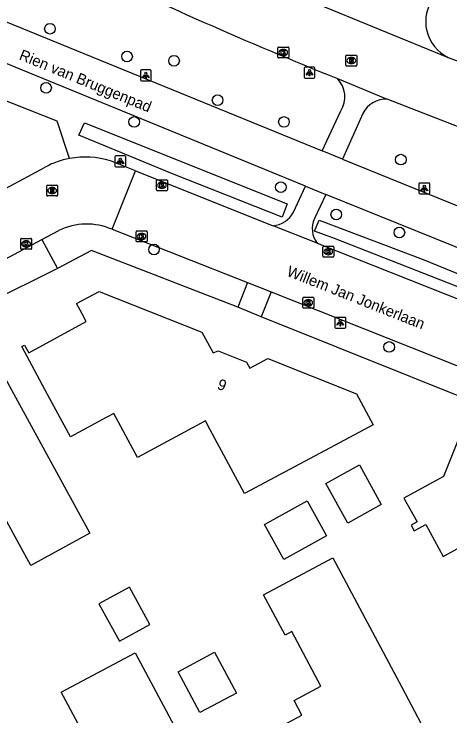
# Model space of a CAD drawing. Extents: x 157321 to 158827, y 386650 to 388532.
# Drawn here: x 158149.7 to 158189.8, y 387285.7 to 387350.1 of the extents above; entities that cross this region are included whole.
import ezdxf

# ---------------------------------------------------------------- set-up
doc = ezdxf.new("R2010")
doc.units = 0
for name, color, linetype in [('IMGEO_Berm_groen', 7, 'Continuous'), ('IMGEO_Boom', 7, 'Continuous'), ('IMGEO_Fietspad_gesloten', 7, 'Continuous'), ('IMGEO_Fietspad_halfverhard', 7, 'Continuous'), ('IMGEO_Greppel_droge_sloot', 7, 'Continuous'), ('IMGEO_Groenvoorziening', 7, 'Continuous'), ('IMGEO_Kolk', 7, 'Continuous'), ('IMGEO_Lichtpunt', 7, 'Continuous'), ('IMGEO_Openbare_ruimte_label', 7, 'Continuous'), ('IMGEO_Pand', 7, 'Continuous'), ('IMGEO_Pand_nummerreeks', 7, 'Continuous'), ('IMGEO_Rijbaan_lokaal_gesloten', 7, 'Continuous'), ('IMGEO_Rioolput', 7, 'Continuous'), ('IMGEO_Voetpad_open', 7, 'Continuous')]:
    doc.layers.add(name, color=color, linetype=linetype)

msp = doc.modelspace()

# ---------------------------------------------------------------- linework, layer by layer
at = {"layer": 'IMGEO_Berm_groen'}
msp.add_lwpolyline([(158154.831, 387336.882), (158153.68, 387340.292), (158123.02, 387352.451), (158070.149, 387381.518), (158062.384, 387385.787)], dxfattribs=at)
at = {"layer": 'IMGEO_Boom'}
for centre in [(158153.031, 387348.784), (158160.108, 387346.24), (158164.42, 387345.847), (158152.674, 387343.362), (158168.42, 387342.234), (158160.76, 387340.236), (158174.509, 387340.236), (158185.241, 387336.774), (158174.223, 387334.247), (158179.314, 387331.738), (158185.107, 387330.092), (158162.582, 387328.527), (158184.177, 387319.591)]:
    msp.add_circle(centre, 0.489, dxfattribs=at)
at = {"layer": 'IMGEO_Fietspad_gesloten'}
for points in [[(158075.144, 387386.54), (158119.198, 387362.166), (158123.042, 387360.263), (158125.75, 387359.161), (158134.371, 387355.421), (158178.012, 387337.588)], [(158176.498, 387334.345), (158149.829, 387345.265), (158132.741, 387352.366), (158124.471, 387355.87)], [(158179.894, 387336.819), (158178.012, 387337.588)], [(158179.894, 387336.819), (158196.427, 387330.121), (158233.586, 387314.953), (158272.994, 387299.418), (158274.047, 387299.005), (158289.751, 387292.854)], [(158176.498, 387334.345), (158178.354, 387333.585)], [(158224.046, 387315.044), (158195.029, 387326.837), (158178.354, 387333.585)]]:
    msp.add_lwpolyline(points, dxfattribs=at)
at = {"layer": 'IMGEO_Fietspad_halfverhard'}
for points in [[(158178.012, 387337.588), (158179.732, 387341.242)], [(158181.754, 387341.023), (158179.894, 387336.819)], [(158175.392, 387331.961), (158176.498, 387334.345)], [(158178.354, 387333.585), (158177.312, 387331.364)]]:
    msp.add_lwpolyline(points, dxfattribs=at)
for centre, radius, start, end in [((158177.669, 387342.528), 2.431, 328.05815, 43.85545), ((158183.919, 387339.893), 2.442, 88.48683, 152.43752), ((158173.316, 387333.05), 2.344, 274.71122, 332.3171), ((158179.279, 387330.449), 2.169, 155.06162, 218.05978)]:
    msp.add_arc(centre, radius, start, end, dxfattribs=at)
at = {"layer": 'IMGEO_Greppel_droge_sloot'}
for points in [[(158156.205, 387340.147), (158174.821, 387332.734), (158174.363, 387331.489), (158164.277, 387335.479), (158155.693, 387339.03), (158156.205, 387340.147)], [(158187.304, 387327.627), (158220.325, 387314.118), (158222.485, 387313.349), (158222.156, 387312.434), (158211.722, 387316.644), (158201.765, 387320.671), (158189.611, 387325.448), (158179.141, 387329.549), (158177.31, 387330.226), (158177.749, 387331.214), (158187.304, 387327.627)]]:
    msp.add_lwpolyline(points, dxfattribs=at)
at = {"layer": 'IMGEO_Groenvoorziening'}
for points in [[(158170.279, 387323.24), (158156.835, 387328.445), (158153.727, 387326.8)], [(158200.048, 387311.279), (158172.43, 387322.36)]]:
    msp.add_lwpolyline(points, dxfattribs=at)
at = {"layer": 'IMGEO_Kolk'}
for p, q in [((158174.025, 387347.105), (158174.877, 387347.105)), ((158173.95, 387346.179), (158173.95, 387347.031)), ((158174.438, 387346.885), (158174.463, 387346.885)), ((158174.951, 387347.031), (158174.951, 387346.179)), ((158174.877, 387346.105), (158174.025, 387346.105)), ((158174.461, 387346.325), (158174.436, 387346.325)), ((158162.808, 387333.995), (158162.808, 387334.847)), ((158162.883, 387334.921), (158163.735, 387334.921)), ((158163.809, 387334.847), (158163.809, 387333.995)), ((158163.296, 387334.701), (158163.321, 387334.701)), ((158163.735, 387333.921), (158162.883, 387333.921)), ((158163.319, 387334.141), (158163.294, 387334.141)), ((158160.944, 387329.304), (158160.944, 387330.156)), ((158161.019, 387330.23), (158161.871, 387330.23)), ((158161.432, 387330.01), (158161.457, 387330.01)), ((158161.945, 387330.156), (158161.945, 387329.304)), ((158150.346, 387328.622), (158150.346, 387329.474)), ((158150.421, 387329.548), (158151.273, 387329.548)), ((158150.834, 387329.328), (158150.859, 387329.328)), ((158151.347, 387329.474), (158151.347, 387328.622)), ((158161.871, 387329.23), (158161.019, 387329.23)), ((158161.455, 387329.45), (158161.43, 387329.45)), ((158151.273, 387328.548), (158150.421, 387328.548)), ((158150.857, 387328.768), (158150.832, 387328.768)), ((158178.081, 387327.905), (158178.081, 387328.757)), ((158178.156, 387328.831), (158179.008, 387328.831)), ((158178.569, 387328.611), (158178.594, 387328.611)), ((158179.082, 387328.757), (158179.082, 387327.905)), ((158179.008, 387327.831), (158178.156, 387327.831)), ((158178.592, 387328.051), (158178.567, 387328.051)), ((158176.244, 387323.222), (158176.244, 387324.074)), ((158176.319, 387324.148), (158177.171, 387324.148)), ((158176.732, 387323.928), (158176.757, 387323.928)), ((158177.245, 387324.074), (158177.245, 387323.222)), ((158176.755, 387323.368), (158176.73, 387323.368)), ((158177.171, 387323.148), (158176.319, 387323.148))]:
    msp.add_line(p, q, dxfattribs=at)
for points in [[(158174.025, 387347.105), (158174.877, 387347.105)], [(158173.95, 387346.179), (158173.95, 387347.031)], [(158174.271, 387346.805), (158174.394, 387346.805), (158174.394, 387346.654), (158174.524, 387346.805), (158174.688, 387346.805), (158174.542, 387346.654), (158174.695, 387346.405), (158174.543, 387346.405), (158174.458, 387346.569), (158174.394, 387346.502), (158174.394, 387346.405), (158174.271, 387346.405), (158174.271, 387346.805)], [(158174.951, 387347.031), (158174.951, 387346.179)], [(158174.877, 387346.105), (158174.025, 387346.105)], [(158162.808, 387333.995), (158162.808, 387334.847)], [(158162.883, 387334.921), (158163.735, 387334.921)], [(158163.809, 387334.847), (158163.809, 387333.995)], [(158163.129, 387334.621), (158163.252, 387334.621), (158163.252, 387334.47), (158163.382, 387334.621), (158163.546, 387334.621), (158163.4, 387334.47), (158163.553, 387334.221), (158163.401, 387334.221), (158163.316, 387334.385), (158163.252, 387334.318), (158163.252, 387334.221), (158163.129, 387334.221), (158163.129, 387334.621)], [(158163.735, 387333.921), (158162.883, 387333.921)], [(158160.944, 387329.304), (158160.944, 387330.156)], [(158161.019, 387330.23), (158161.871, 387330.23)], [(158161.265, 387329.93), (158161.388, 387329.93), (158161.388, 387329.779), (158161.518, 387329.93), (158161.682, 387329.93), (158161.536, 387329.779), (158161.689, 387329.53), (158161.537, 387329.53), (158161.452, 387329.694), (158161.388, 387329.627), (158161.388, 387329.53), (158161.265, 387329.53), (158161.265, 387329.93)], [(158161.945, 387330.156), (158161.945, 387329.304)], [(158150.346, 387328.622), (158150.346, 387329.474)], [(158150.421, 387329.548), (158151.273, 387329.548)], [(158150.667, 387329.248), (158150.79, 387329.248), (158150.79, 387329.097), (158150.92, 387329.248), (158151.084, 387329.248), (158150.938, 387329.097), (158151.091, 387328.848), (158150.939, 387328.848), (158150.854, 387329.012), (158150.79, 387328.945), (158150.79, 387328.848), (158150.667, 387328.848), (158150.667, 387329.248)], [(158151.347, 387329.474), (158151.347, 387328.622)], [(158161.871, 387329.23), (158161.019, 387329.23)], [(158151.273, 387328.548), (158150.421, 387328.548)], [(158178.081, 387327.905), (158178.081, 387328.757)], [(158178.156, 387328.831), (158179.008, 387328.831)], [(158178.402, 387328.531), (158178.525, 387328.531), (158178.525, 387328.38), (158178.655, 387328.531), (158178.819, 387328.531), (158178.673, 387328.38), (158178.826, 387328.131), (158178.674, 387328.131), (158178.589, 387328.295), (158178.525, 387328.228), (158178.525, 387328.131), (158178.402, 387328.131), (158178.402, 387328.531)], [(158179.082, 387328.757), (158179.082, 387327.905)], [(158179.008, 387327.831), (158178.156, 387327.831)], [(158176.244, 387323.222), (158176.244, 387324.074)], [(158176.319, 387324.148), (158177.171, 387324.148)], [(158177.245, 387324.074), (158177.245, 387323.222)], [(158176.565, 387323.848), (158176.688, 387323.848), (158176.688, 387323.697), (158176.818, 387323.848), (158176.982, 387323.848), (158176.836, 387323.697), (158176.989, 387323.448), (158176.837, 387323.448), (158176.752, 387323.612), (158176.688, 387323.545), (158176.688, 387323.448), (158176.565, 387323.448), (158176.565, 387323.848)], [(158177.171, 387323.148), (158176.319, 387323.148)]]:
    msp.add_lwpolyline(points, dxfattribs=at)
for centre, start, end in [((158174.027, 387347.029), 91.55205, 178.44795), ((158174.027, 387347.029), 91.55205, 178.44795), ((158174.875, 387347.029), 1.55205, 88.44795), ((158174.875, 387347.029), 1.55205, 88.44795), ((158174.027, 387346.181), 181.55205, 268.44795), ((158174.027, 387346.181), 181.55205, 268.44795), ((158174.875, 387346.181), 271.55205, 358.44795), ((158174.875, 387346.181), 271.55205, 358.44795), ((158162.885, 387334.845), 91.55205, 178.44795), ((158162.885, 387334.845), 91.55205, 178.44795), ((158163.733, 387334.845), 1.55205, 88.44795), ((158163.733, 387334.845), 1.55205, 88.44795), ((158162.885, 387333.997), 181.55205, 268.44795), ((158162.885, 387333.997), 181.55205, 268.44795), ((158163.733, 387333.997), 271.55205, 358.44795), ((158163.733, 387333.997), 271.55205, 358.44795), ((158161.021, 387330.154), 91.55205, 178.44795), ((158161.021, 387330.154), 91.55205, 178.44795), ((158161.869, 387330.154), 1.55205, 88.44795), ((158161.869, 387330.154), 1.55205, 88.44795), ((158150.423, 387329.472), 91.55205, 178.44795), ((158150.423, 387329.472), 91.55205, 178.44795), ((158151.271, 387329.472), 1.55205, 88.44795), ((158151.271, 387329.472), 1.55205, 88.44795), ((158161.021, 387329.306), 181.55205, 268.44795), ((158161.021, 387329.306), 181.55205, 268.44795), ((158161.869, 387329.306), 271.55205, 358.44795), ((158161.869, 387329.306), 271.55205, 358.44795), ((158150.423, 387328.624), 181.55205, 268.44795), ((158150.423, 387328.624), 181.55205, 268.44795), ((158151.271, 387328.624), 271.55205, 358.44795), ((158151.271, 387328.624), 271.55205, 358.44795), ((158178.158, 387328.755), 91.55205, 178.44795), ((158178.158, 387328.755), 91.55205, 178.44795), ((158179.006, 387328.755), 1.55205, 88.44795), ((158179.006, 387328.755), 1.55205, 88.44795), ((158178.158, 387327.907), 181.55205, 268.44795), ((158178.158, 387327.907), 181.55205, 268.44795), ((158179.006, 387327.907), 271.55205, 358.44795), ((158179.006, 387327.907), 271.55205, 358.44795), ((158176.321, 387324.072), 91.55205, 178.44795), ((158176.321, 387324.072), 91.55205, 178.44795), ((158177.169, 387324.072), 1.55205, 88.44795), ((158177.169, 387324.072), 1.55205, 88.44795), ((158176.321, 387323.224), 181.55205, 268.44795), ((158176.321, 387323.224), 181.55205, 268.44795), ((158177.169, 387323.224), 271.55205, 358.44795), ((158177.169, 387323.224), 271.55205, 358.44795)]:
    msp.add_arc(centre, 0.0765, start, end, dxfattribs=at)
for centre, major_axis, ratio, start_param, end_param in [((158174.437, 387346.605), (-0.387, 0.002), 0.722429, 4.712389, 7.853982), ((158174.462, 387346.605), (-0.39, 0.002), 0.717154, 1.570796, 4.712389), ((158163.295, 387334.421), (-0.387, 0.002), 0.722429, 4.712389, 7.853982), ((158163.32, 387334.421), (-0.39, 0.002), 0.717154, 1.570796, 4.712389), ((158161.431, 387329.73), (-0.387, 0.002), 0.722429, 4.712389, 7.853982), ((158161.456, 387329.73), (-0.39, 0.002), 0.717154, 1.570796, 4.712389), ((158150.833, 387329.048), (-0.387, 0.002), 0.722429, 4.712389, 7.853982), ((158150.858, 387329.048), (-0.39, 0.002), 0.717154, 1.570796, 4.712389), ((158178.568, 387328.331), (-0.387, 0.002), 0.722429, 4.712389, 7.853982), ((158178.593, 387328.331), (-0.39, 0.002), 0.717154, 1.570796, 4.712389), ((158176.731, 387323.648), (-0.387, 0.002), 0.722429, 4.712389, 7.853982), ((158176.756, 387323.648), (-0.39, 0.002), 0.717154, 1.570796, 4.712389)]:
    msp.add_ellipse(centre, major_axis=major_axis, ratio=ratio, start_param=start_param, end_param=end_param, dxfattribs=at)
at = {"layer": 'IMGEO_Lichtpunt'}
for p, q in [((158176.356, 387345.155), (158176.356, 387344.348)), ((158176.356, 387345.155), (158176.356, 387344.348)), ((158177.258, 387345.25), (158176.45, 387345.25)), ((158177.258, 387345.25), (158176.45, 387345.25)), ((158177.352, 387344.348), (158177.352, 387345.155)), ((158177.352, 387344.348), (158177.352, 387345.155)), ((158161.334, 387344.905), (158161.334, 387344.098)), ((158161.334, 387344.905), (158161.334, 387344.098)), ((158162.236, 387345), (158161.428, 387345)), ((158162.236, 387345), (158161.428, 387345)), ((158162.33, 387344.098), (158162.33, 387344.905)), ((158162.33, 387344.098), (158162.33, 387344.905)), ((158161.428, 387344.004), (158162.236, 387344.004)), ((158161.428, 387344.004), (158162.236, 387344.004)), ((158176.45, 387344.254), (158177.258, 387344.254)), ((158176.45, 387344.254), (158177.258, 387344.254)), ((158158.994, 387337.021), (158158.994, 387336.214)), ((158158.994, 387337.021), (158158.994, 387336.214)), ((158159.896, 387337.116), (158159.088, 387337.116)), ((158159.896, 387337.116), (158159.088, 387337.116)), ((158159.99, 387336.214), (158159.99, 387337.021)), ((158159.99, 387336.214), (158159.99, 387337.021)), ((158159.088, 387336.12), (158159.896, 387336.12)), ((158159.088, 387336.12), (158159.896, 387336.12)), ((158186.896, 387334.535), (158186.896, 387333.728)), ((158186.896, 387334.535), (158186.896, 387333.728)), ((158187.798, 387334.63), (158186.99, 387334.63)), ((158187.798, 387334.63), (158186.99, 387334.63)), ((158187.892, 387333.728), (158187.892, 387334.535)), ((158187.892, 387333.728), (158187.892, 387334.535)), ((158186.99, 387333.634), (158187.798, 387333.634)), ((158186.99, 387333.634), (158187.798, 387333.634)), ((158179.183, 387322.211), (158179.183, 387321.404)), ((158179.183, 387322.211), (158179.183, 387321.404)), ((158180.085, 387322.306), (158179.277, 387322.306)), ((158180.085, 387322.306), (158179.277, 387322.306)), ((158180.179, 387321.404), (158180.179, 387322.211)), ((158180.179, 387321.404), (158180.179, 387322.211)), ((158179.277, 387321.31), (158180.085, 387321.31)), ((158179.277, 387321.31), (158180.085, 387321.31))]:
    msp.add_line(p, q, dxfattribs=at)
for points in [[(158161.708, 387344.569), (158161.747, 387344.541), (158161.559, 387344.279), (158161.521, 387344.306), (158161.708, 387344.569)], [(158161.81, 387344.521), (158161.857, 387344.521), (158161.857, 387344.199), (158161.81, 387344.199), (158161.81, 387344.521)], [(158161.92, 387344.541), (158161.958, 387344.568), (158162.145, 387344.306), (158162.106, 387344.278), (158161.92, 387344.541)], [(158176.73, 387344.819), (158176.769, 387344.791), (158176.581, 387344.529), (158176.543, 387344.556), (158176.73, 387344.819)], [(158176.832, 387344.771), (158176.879, 387344.771), (158176.879, 387344.449), (158176.832, 387344.449), (158176.832, 387344.771)], [(158176.942, 387344.791), (158176.98, 387344.818), (158177.167, 387344.556), (158177.128, 387344.528), (158176.942, 387344.791)], [(158159.368, 387336.685), (158159.407, 387336.657), (158159.219, 387336.395), (158159.181, 387336.422), (158159.368, 387336.685)], [(158159.47, 387336.637), (158159.517, 387336.637), (158159.517, 387336.315), (158159.47, 387336.315), (158159.47, 387336.637)], [(158159.58, 387336.657), (158159.618, 387336.684), (158159.805, 387336.422), (158159.766, 387336.394), (158159.58, 387336.657)], [(158187.27, 387334.199), (158187.309, 387334.171), (158187.121, 387333.909), (158187.083, 387333.936), (158187.27, 387334.199)], [(158187.482, 387334.171), (158187.52, 387334.198), (158187.707, 387333.936), (158187.668, 387333.908), (158187.482, 387334.171)], [(158187.372, 387334.151), (158187.419, 387334.151), (158187.419, 387333.829), (158187.372, 387333.829), (158187.372, 387334.151)], [(158179.557, 387321.875), (158179.596, 387321.847), (158179.408, 387321.585), (158179.37, 387321.612), (158179.557, 387321.875)], [(158179.659, 387321.827), (158179.706, 387321.827), (158179.706, 387321.505), (158179.659, 387321.505), (158179.659, 387321.827)], [(158179.769, 387321.847), (158179.807, 387321.874), (158179.994, 387321.612), (158179.955, 387321.584), (158179.769, 387321.847)]]:
    msp.add_lwpolyline(points, dxfattribs=at)
for centre in [(158161.833, 387344.703), (158176.855, 387344.953), (158159.493, 387336.819), (158187.395, 387334.333), (158179.682, 387322.009)]:
    msp.add_circle(centre, 0.0994, dxfattribs=at)
for centre, start, end in [((158176.45, 387345.155), 90, 180), ((158176.45, 387345.155), 90, 180), ((158177.258, 387345.155), 0, 90), ((158177.258, 387345.155), 0, 90), ((158161.428, 387344.905), 90, 180), ((158161.428, 387344.905), 90, 180), ((158162.236, 387344.905), 0, 90), ((158162.236, 387344.905), 0, 90), ((158161.428, 387344.098), 180, 270), ((158161.428, 387344.098), 180, 270), ((158162.236, 387344.098), 270, 0), ((158162.236, 387344.098), 270, 360), ((158176.45, 387344.348), 180, 270), ((158176.45, 387344.348), 180, 270), ((158177.258, 387344.348), 270, 0), ((158177.258, 387344.348), 270, 360), ((158159.088, 387337.021), 90, 180), ((158159.088, 387337.021), 90, 180), ((158159.896, 387337.021), 0, 90), ((158159.896, 387337.021), 0, 90), ((158159.088, 387336.214), 180, 270), ((158159.088, 387336.214), 180, 270), ((158159.896, 387336.214), 270, 0), ((158159.896, 387336.214), 270, 360), ((158186.99, 387334.535), 90, 180), ((158186.99, 387334.535), 90, 180), ((158187.798, 387334.535), 0, 90), ((158187.798, 387334.535), 0, 90), ((158186.99, 387333.728), 180, 270), ((158186.99, 387333.728), 180, 270), ((158187.798, 387333.728), 270, 0), ((158187.798, 387333.728), 270, 360), ((158179.277, 387322.211), 90, 180), ((158179.277, 387322.211), 90, 180), ((158180.085, 387322.211), 0, 90), ((158180.085, 387322.211), 0, 90), ((158179.277, 387321.404), 180, 270), ((158179.277, 387321.404), 180, 270), ((158180.085, 387321.404), 270, 0), ((158180.085, 387321.404), 270, 360)]:
    msp.add_arc(centre, 0.0946, start, end, dxfattribs=at)
at = {"layer": 'IMGEO_Pand'}
for points in [[(158167.753, 387311.991), (158167.319, 387312.803), (158161.069, 387309.433), (158158.9, 387313.489), (158158.184, 387313.103), (158154.907, 387311.336), (158152.816, 387315.215), (158150.443, 387319.616), (158150.696, 387319.766), (158151.102, 387319.049), (158156.36, 387321.925), (158155.984, 387322.628), (158155.474, 387323.582), (158157.542, 387324.686), (158166.988, 387320.948), (158168.02, 387319.037), (158168.467, 387319.243), (158171.074, 387318.202), (158171.391, 387317.634), (158173.045, 387318.527), (158181.181, 387315.276), (158182.695, 387312.457), (158178.287, 387310.099), (158170.884, 387306.138), (158167.753, 387311.991)], [(158143.144, 387314.652), (158144.766, 387315.511), (158143.388, 387318.064), (158147.094, 387320.052), (158149.492, 387315.665), (158155.619, 387304.455), (158156.69, 387302.496), (158151.259, 387299.527), (158150.188, 387301.486), (158146.779, 387307.725)], [(158203.483, 387306.446), (158203.112, 387305.513), (158201.15, 387306.291), (158197.986, 387307.545), (158198.358, 387308.486), (158190.685, 387311.518), (158189.153, 387307.696), (158185.52, 387305.721), (158186.728, 387303.535), (158186.195, 387303.228), (158186.474, 387302.714), (158187.529, 387303.287), (158189.116, 387300.367), (158192.433, 387302.167), (158193.515, 387300.122), (158195.529, 387296.309), (158198.42, 387297.878), (158201.372, 387292.438), (158212.072, 387298.205), (158213.734, 387302.382), (158203.483, 387306.446)], [(158178.358, 387307.067), (158181.443, 387308.772), (158183.45, 387305.141), (158180.364, 387303.436), (158178.358, 387307.067)], [(158172.737, 387303.306), (158176.642, 387305.464), (158178.421, 387302.246), (158174.516, 387300.088), (158172.737, 387303.306)], [(158177.911, 387288.455), (158175.23, 387293.485), (158174.613, 387293.156), (158172.641, 387296.857), (158179.002, 387300.247), (158185.321, 387288.375), (158187.67, 387283.961), (158181.141, 387280.472), (158181.85, 387279.162), (158176.566, 387276.312), (158174.214, 387280.725), (158172.528, 387283.889), (158176.149, 387285.818), (158175.444, 387287.14), (158177.911, 387288.455)], [(158160.338, 387297.546), (158157.516, 387296.015), (158159.405, 387292.597), (158162.201, 387294.115), (158160.338, 387297.546)], [(158160.846, 387291.527), (158167.986, 387278.187), (158170.346, 387273.778), (158166.37, 387271.658), (158164.586, 387275.024), (158163.503, 387277.068), (158160.952, 387275.692), (158161.366, 387274.955), (158158.116, 387273.167), (158158.228, 387272.942), (158156.592, 387272.05), (158156.49, 387272.276), (158154.655, 387271.321), (158152.296, 387275.73), (158150.449, 387279.18), (158156.895, 387282.63), (158154.073, 387287.902), (158160.846, 387291.527)], [(158164.785, 387289.793), (158168.149, 387291.593), (158170.159, 387287.838), (158166.795, 387286.038), (158164.785, 387289.793)]]:
    msp.add_lwpolyline(points, dxfattribs=at)
at = {"layer": 'IMGEO_Rijbaan_lokaal_gesloten'}
for points in [[(158177.05, 387351.287), (158177.054, 387351.276), (158189.578, 387346.158)], [(158189.578, 387346.158), (158220.958, 387334.445)], [(158179.422, 387344.213), (158179.953, 387344), (158183.983, 387342.334)], [(158222.09, 387328.153), (158220.759, 387328.558), (158195.012, 387338.047), (158183.983, 387342.334)], [(158160.877, 387335.746), (158158.586, 387336.658)], [(158137.912, 387328.21), (158138.054, 387328.286), (158152.584, 387336.084)], [(158158.741, 387330.384), (158160.877, 387335.746)], [(158160.877, 387335.746), (158173.509, 387330.714)], [(158158.741, 387330.384), (158171.172, 387325.505)], [(158177.571, 387329.112), (158173.509, 387330.714)], [(158152.294, 387329.436), (158153.833, 387330.275)], [(158145.933, 387326.059), (158152.294, 387329.436)], [(158177.571, 387329.112), (158217.018, 387313.487)], [(158171.172, 387325.505), (158173.33, 387324.641)], [(158173.33, 387324.641), (158201.008, 387313.673)]]:
    msp.add_lwpolyline(points, dxfattribs=at)
for centre, radius, start, end in [((158331.565, 387722.313), 407.562, 244.34565, 248.08065), ((158191.178, 387349.442), 3.653, 142.61541, 244.03157), ((158156.272, 387329.262), 7.755, 100.70879, 118.3952), ((158156.26, 387329.255), 7.76, 72.55876, 100.61351), ((158156.407, 387324.919), 5.943, 66.87532, 115.66919)]:
    msp.add_arc(centre, radius, start, end, dxfattribs=at)
at = {"layer": 'IMGEO_Rioolput'}
for p, q in [((158180.199, 387345.436), (158180.199, 387346.288)), ((158180.274, 387346.362), (158181.126, 387346.362)), ((158180.687, 387346.142), (158180.712, 387346.142)), ((158181.2, 387346.288), (158181.2, 387345.436)), ((158181.126, 387345.362), (158180.274, 387345.362)), ((158180.71, 387345.582), (158180.685, 387345.582)), ((158152.73, 387333.513), (158152.73, 387334.365)), ((158152.805, 387334.439), (158153.657, 387334.439)), ((158153.218, 387334.219), (158153.243, 387334.219)), ((158153.731, 387334.365), (158153.731, 387333.513)), ((158153.241, 387333.659), (158153.216, 387333.659)), ((158153.657, 387333.439), (158152.805, 387333.439))]:
    msp.add_line(p, q, dxfattribs=at)
for points in [[(158180.199, 387345.436), (158180.199, 387346.288)], [(158180.274, 387346.362), (158181.126, 387346.362)], [(158180.788, 387346.06), (158180.536, 387346.062), (158180.536, 387345.662)], [(158180.536, 387345.662), (158180.66, 387345.662), (158180.66, 387345.824), (158180.671, 387345.824)], [(158180.714, 387345.981), (158180.66, 387345.981), (158180.66, 387345.9)], [(158180.66, 387345.9), (158180.712, 387345.9)], [(158180.718, 387345.795), (158180.789, 387345.662), (158180.929, 387345.662), (158180.864, 387345.788)], [(158181.2, 387346.288), (158181.2, 387345.436)], [(158181.126, 387345.362), (158180.274, 387345.362)], [(158152.73, 387333.513), (158152.73, 387334.365)], [(158152.805, 387334.439), (158153.657, 387334.439)], [(158153.731, 387334.365), (158153.731, 387333.513)], [(158153.319, 387334.137), (158153.067, 387334.139), (158153.067, 387333.739)], [(158153.067, 387333.739), (158153.191, 387333.739), (158153.191, 387333.901), (158153.202, 387333.901)], [(158153.245, 387334.058), (158153.191, 387334.058), (158153.191, 387333.977)], [(158153.191, 387333.977), (158153.243, 387333.977)], [(158153.249, 387333.872), (158153.32, 387333.739), (158153.46, 387333.739), (158153.395, 387333.865)], [(158153.657, 387333.439), (158152.805, 387333.439)]]:
    msp.add_lwpolyline(points, dxfattribs=at)
for centre, radius, start, end in [((158180.276, 387346.286), 0.0765, 91.55205, 178.44795), ((158180.276, 387346.286), 0.0765, 91.55205, 178.44795), ((158180.67, 387345.771), 0.0533, 26.02933, 88.69889), ((158180.696, 387346.089), 0.19, 274.7715, 282.96867), ((158180.72, 387345.885), 0.0964, 77.00612, 93.18647), ((158180.734, 387345.942), 0.0378, 276.66336, 79.67722), ((158180.787, 387345.95), 0.109, 350.36119, 89.41601), ((158180.785, 387345.95), 0.112, 277.58423, 350.98172), ((158180.769, 387345.735), 0.108, 29.51342, 73.79051), ((158181.124, 387346.286), 0.0765, 1.55205, 88.44795), ((158181.124, 387346.286), 0.0765, 1.55205, 88.44795), ((158180.276, 387345.438), 0.0765, 181.55205, 268.44795), ((158180.276, 387345.438), 0.0765, 181.55205, 268.44795), ((158181.124, 387345.438), 0.0765, 271.55205, 358.44795), ((158181.124, 387345.438), 0.0765, 271.55205, 358.44795), ((158152.807, 387334.363), 0.0765, 91.55205, 178.44795), ((158152.807, 387334.363), 0.0765, 91.55205, 178.44795), ((158153.655, 387334.363), 0.0765, 1.55205, 88.44795), ((158153.655, 387334.363), 0.0765, 1.55205, 88.44795), ((158153.201, 387333.848), 0.0533, 26.02933, 88.69889), ((158153.227, 387334.166), 0.19, 274.7715, 282.96867), ((158153.251, 387333.962), 0.0964, 77.00612, 93.18647), ((158153.265, 387334.019), 0.0378, 276.66336, 79.67722), ((158153.318, 387334.027), 0.109, 350.36119, 89.41601), ((158153.316, 387334.027), 0.112, 277.58423, 350.98172), ((158153.3, 387333.812), 0.108, 29.51342, 73.79051), ((158152.807, 387333.515), 0.0765, 181.55205, 268.44795), ((158152.807, 387333.515), 0.0765, 181.55205, 268.44795), ((158153.655, 387333.515), 0.0765, 271.55205, 358.44795), ((158153.655, 387333.515), 0.0765, 271.55205, 358.44795)]:
    msp.add_arc(centre, radius, start, end, dxfattribs=at)
for centre, major_axis, ratio, start_param, end_param in [((158180.686, 387345.862), (-0.387, 0.002), 0.722429, 4.712389, 7.853982), ((158180.711, 387345.862), (-0.39, 0.002), 0.717154, 1.570796, 4.712389), ((158153.217, 387333.939), (-0.387, 0.002), 0.722429, 4.712389, 7.853982), ((158153.242, 387333.939), (-0.39, 0.002), 0.717154, 1.570796, 4.712389)]:
    msp.add_ellipse(centre, major_axis=major_axis, ratio=ratio, start_param=start_param, end_param=end_param, dxfattribs=at)
at = {"layer": 'IMGEO_Voetpad_open'}
for points in [[(158152.294, 387329.436), (158153.727, 387326.8)], [(158153.727, 387326.8), (158147.243, 387323.589)], [(158171.172, 387325.505), (158170.279, 387323.24)], [(158173.33, 387324.641), (158172.43, 387322.36)], [(158172.43, 387322.36), (158170.279, 387323.24)]]:
    msp.add_lwpolyline(points, dxfattribs=at)

# ---------------------------------------------------------------- texts
at = {"layer": 'IMGEO_Openbare_ruimte_label'}
for s, rotation, p in [('Rien van Bruggenpad', 337.71963, (158150.118, 387345.997)), ('Willem Jan Jonkerlaan', 338.3581, (158174.689, 387326.145))]:
    msp.add_text(s, height=1, rotation=rotation, dxfattribs=at).set_placement(p)
at = {"layer": 'IMGEO_Pand_nummerreeks'}
msp.add_text('9', height=1, rotation=338.23333, dxfattribs=at).set_placement((158168.298, 387315.778))

doc.saveas('drawing.dxf')
